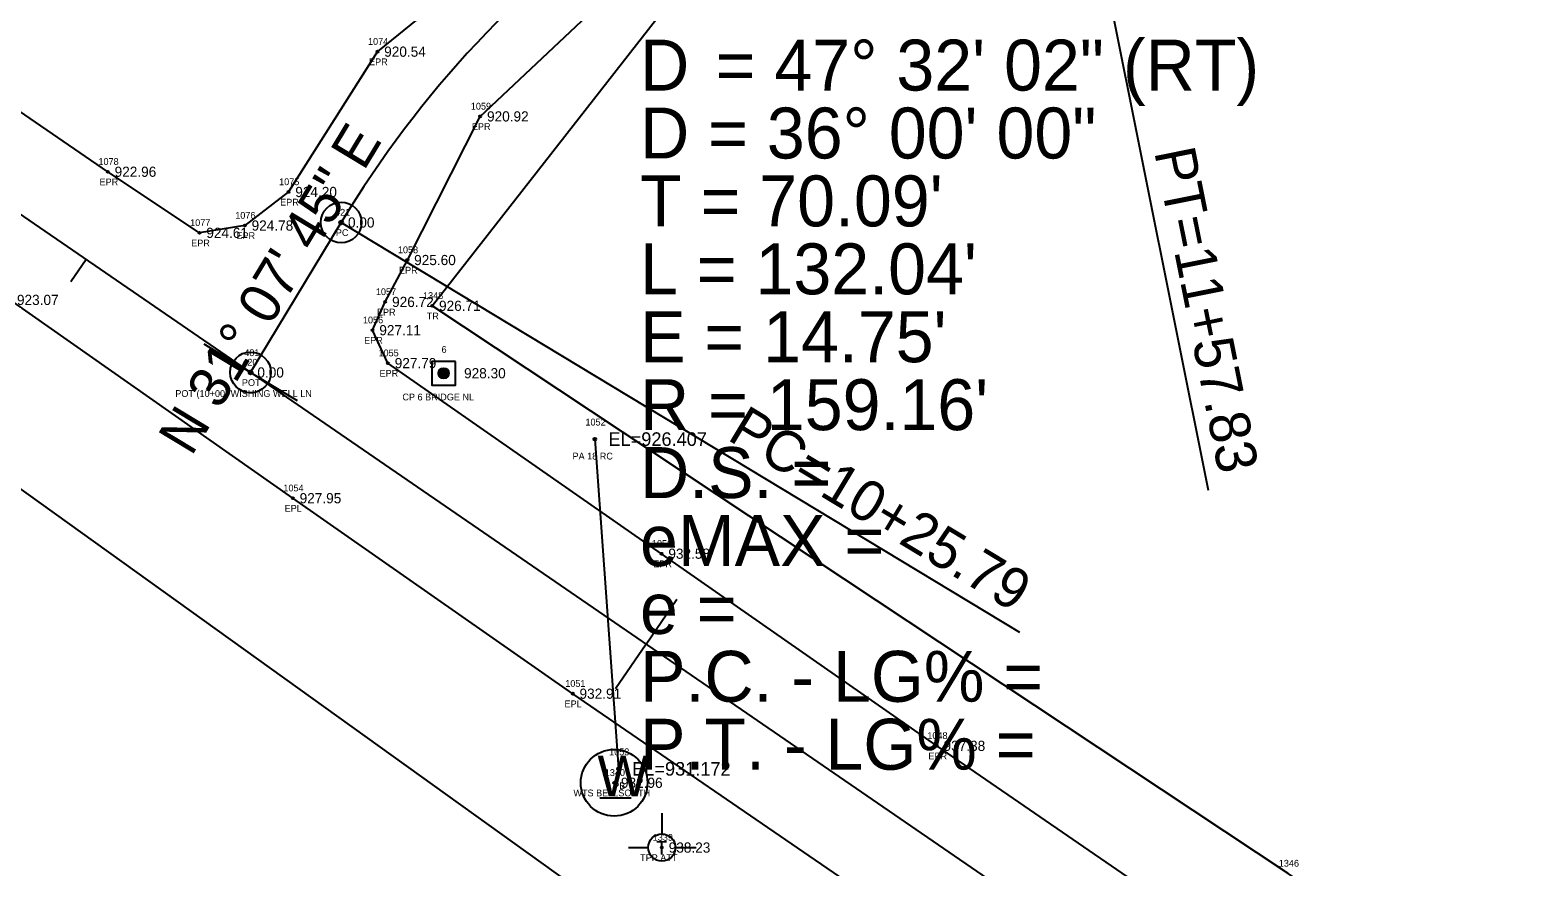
# Model space of a CAD drawing. Extents: x 1448136 to 1453623, y 1125056 to 1128842.
# Drawn here: x 1451908.2 to 1452130.2, y 1126840.7 to 1126963.9 of the extents above; entities that cross this region are included whole.
import ezdxf

# ---------------------------------------------------------------- set-up
doc = ezdxf.new("R2010")
doc.units = 0
for name, color, linetype in [('RD_EX_DR_Pipe', 7, 'Continuous'), ('RD_EX_DR_Pipe_txCode', 7, 'Continuous'), ('RD_EX_Road', 7, 'Continuous'), ('RD_EX_Road_txCode', 7, 'Continuous'), ('RD_EX_TX_Road_ELEV', 7, 'Continuous'), ('RD_EX_TX_UT_ELEV', 7, 'Continuous'), ('RD_EX_TX_VEG_ELEV', 7, 'Continuous'), ('RD_EX_UT', 7, 'Continuous'), ('RD_EX_UT_txCode', 7, 'Continuous'), ('RD_EX_VEG', 7, 'Continuous'), ('RD_EX_VEG_txCode', 7, 'Continuous'), ('RD_HC_Cl', 7, 'Continuous'), ('RD_HC_Data', 7, 'Continuous'), ('RD_HC_Data_Tic', 7, 'Continuous'), ('RD_HC_Survey', 7, 'Continuous'), ('RD_HC_Survey_ELEV', 7, 'Continuous'), ('RD_HC_Survey_txCode', 7, 'Continuous'), ('RD_HC_txCode', 7, 'Continuous'), ('RD_SMD_Locator', 7, 'Continuous'), ('RD_TX_Pipe_ElevEX', 7, 'Continuous')]:
    doc.layers.add(name, color=color, linetype=linetype)

msp = doc.modelspace()

# ---------------------------------------------------------------- linework, layer by layer
at = {"layer": 'RD_EX_DR_Pipe'}
msp.add_line((1451991.35, 1126903.68), (1451994.84, 1126855.13), dxfattribs=at)
at = {"layer": 'RD_EX_Road'}
for points in [[(1452149.01, 1127038.49), (1452106.48, 1127027.85), (1452082.46, 1127021.08), (1452045.59, 1127011.82), (1452002.97, 1126996.13), (1451959.33, 1126960.73), (1451946.24, 1126940.07), (1451939.81, 1126935.13), (1451933.14, 1126934.05), (1451919.64, 1126943.05), (1451878.71, 1126971.14)], [(1452328.31, 1126661.73), (1452287.09, 1126689.84), (1452246.03, 1126718.01), (1452205.32, 1126746.34), (1452164.06, 1126774.06), (1452123.37, 1126802.45), (1452082.65, 1126830.42), (1452041.69, 1126858.52), (1452001.17, 1126886.81), (1451960.88, 1126914.87), (1451958.61, 1126919.72), (1451960.49, 1126923.88), (1451963.74, 1126930.05), (1451974.47, 1126951.2), (1452008.52, 1126983.3), (1452048.25, 1126993.66), (1452104.12, 1127007.18), (1452152.31, 1127019.35)], [(1452315.07, 1126641.88), (1452274.28, 1126669.93), (1452232.61, 1126698.61), (1452191.82, 1126726.51), (1452151.06, 1126754.37), (1452110.47, 1126782.42), (1452069.09, 1126810.86), (1452028.21, 1126838.68), (1451988.09, 1126866.2), (1451946.88, 1126894.98), (1451905.26, 1126924.18)]]:
    msp.add_lwpolyline(points, dxfattribs=at)
at = {"layer": 'RD_EX_UT'}
for p, q in [((1451992.06, 1126850.87), (1451996.69, 1126850.87)), ((1452001.22, 1126848.61), (1452001.22, 1126845.54)), ((1451996.28, 1126843.55), (1451999.22, 1126843.55)), ((1452003.22, 1126843.55), (1452006.28, 1126843.55))]:
    msp.add_line(p, q, dxfattribs=at)
for centre, radius in [((1451994.19, 1126853.08), 4.91), ((1452001.22, 1126843.54), 2)]:
    msp.add_circle(centre, radius, dxfattribs=at)
at = {"layer": 'RD_EX_VEG'}
for points in [[(1452345.62, 1126685.22), (1452295.11, 1126702.27), (1452093.42, 1126839.73), (1451967.4, 1126923.31), (1452009.8, 1126977.57), (1452079.04, 1126994.05), (1452253.07, 1127023.53), (1452304.72, 1127031.75)], [(1452306.42, 1126630.12), (1452218.93, 1126679.89), (1452133.18, 1126724.88), (1452057.22, 1126789.69), (1452038.58, 1126804.57), (1451989.54, 1126836.98), (1451893.84, 1126905.64)]]:
    msp.add_lwpolyline(points, dxfattribs=at)
at = {"layer": 'RD_HC_Cl'}
for p, q in [((1452321.67, 1126651.91), (1451410.7, 1127277.38)), ((1451940.66, 1126913.5), (1451954, 1126935.58))]:
    msp.add_line(p, q, dxfattribs=at)
msp.add_arc((1452090.23, 1126853.3), 159.16, 101.3368, 148.8707, dxfattribs=at)
at = {"layer": 'RD_HC_Data'}
for p, q in [((1452058.95, 1127009.35), (1452081.65, 1126896.14)), ((1451954, 1126935.58), (1452053.88, 1126875.26))]:
    msp.add_line(p, q, dxfattribs=at)
for centre, radius in [((1451954, 1126935.58), 3), ((1451954, 1126935.58), 0.282), ((1451940.66, 1126913.5), 3), ((1451940.66, 1126913.5), 3), ((1451940.66, 1126913.5), 0.282), ((1451940.66, 1126913.5), 0.282)]:
    msp.add_circle(centre, radius, dxfattribs=at)
at = {"layer": 'RD_HC_Data_Tic'}
for p, q in [((1451916.47, 1126930.12), (1451914.21, 1126926.82)), ((1451940.66, 1126913.5), (1451933.81, 1126917.64)), ((1451940.66, 1126913.5), (1451947.51, 1126909.37)), ((1451998.91, 1126873.51), (1452003.44, 1126880.11)), ((1451998.91, 1126873.51), (1451994.38, 1126866.92))]:
    msp.add_line(p, q, dxfattribs=at)
at = {"layer": 'RD_HC_Survey'}
for p, q in [((1451968.34, 1126913.2), (1451968.34, 1126913.56)), ((1451968.36, 1126913.12), (1451968.36, 1126913.64)), ((1451968.39, 1126913.06), (1451968.39, 1126913.7)), ((1451968.41, 1126913.01), (1451968.41, 1126913.75)), ((1451968.44, 1126912.97), (1451968.44, 1126913.79)), ((1451968.46, 1126912.93), (1451968.46, 1126913.83)), ((1451968.49, 1126912.9), (1451968.49, 1126913.86)), ((1451968.51, 1126912.87), (1451968.51, 1126913.89)), ((1451968.54, 1126912.84), (1451968.54, 1126913.92)), ((1451968.56, 1126912.82), (1451968.56, 1126913.94)), ((1451968.58, 1126912.79), (1451968.58, 1126913.96)), ((1451968.61, 1126912.77), (1451968.61, 1126913.98)), ((1451968.63, 1126912.76), (1451968.63, 1126914)), ((1451968.66, 1126912.74), (1451968.66, 1126914.02)), ((1451968.68, 1126912.72), (1451968.68, 1126914.04)), ((1451968.71, 1126912.71), (1451968.71, 1126914.05)), ((1451968.73, 1126912.7), (1451968.73, 1126914.06)), ((1451968.76, 1126912.68), (1451968.76, 1126914.08)), ((1451968.78, 1126912.67), (1451968.78, 1126914.09)), ((1451968.81, 1126912.66), (1451968.81, 1126914.1)), ((1451968.83, 1126912.65), (1451968.83, 1126914.11)), ((1451968.86, 1126912.64), (1451968.86, 1126914.11)), ((1451968.88, 1126912.64), (1451968.88, 1126914.12)), ((1451968.91, 1126912.63), (1451968.91, 1126914.13)), ((1451968.93, 1126912.63), (1451968.93, 1126914.13)), ((1451968.96, 1126912.62), (1451968.96, 1126914.14)), ((1451968.98, 1126912.62), (1451968.98, 1126914.14)), ((1451969.01, 1126912.61), (1451969.01, 1126914.14)), ((1451969.03, 1126912.61), (1451969.03, 1126914.15)), ((1451969.05, 1126912.61), (1451969.05, 1126914.15)), ((1451969.08, 1126912.61), (1451969.08, 1126914.15)), ((1451969.1, 1126912.61), (1451969.1, 1126914.15)), ((1451969.13, 1126912.61), (1451969.13, 1126914.15)), ((1451969.15, 1126912.61), (1451969.15, 1126914.15)), ((1451969.18, 1126912.62), (1451969.18, 1126914.14)), ((1451969.2, 1126912.62), (1451969.2, 1126914.14)), ((1451969.23, 1126912.62), (1451969.23, 1126914.14)), ((1451969.25, 1126912.63), (1451969.25, 1126914.13)), ((1451969.28, 1126912.63), (1451969.28, 1126914.12)), ((1451969.3, 1126912.64), (1451969.3, 1126914.12)), ((1451969.33, 1126912.65), (1451969.33, 1126914.11)), ((1451969.35, 1126912.66), (1451969.35, 1126914.1)), ((1451969.38, 1126912.67), (1451969.38, 1126914.09)), ((1451969.4, 1126912.68), (1451969.4, 1126914.08)), ((1451969.43, 1126912.69), (1451969.43, 1126914.07)), ((1451969.45, 1126912.7), (1451969.45, 1126914.06)), ((1451969.48, 1126912.72), (1451969.48, 1126914.04)), ((1451969.5, 1126912.73), (1451969.5, 1126914.03)), ((1451969.53, 1126912.75), (1451969.53, 1126914.01)), ((1451969.55, 1126912.77), (1451969.55, 1126913.99)), ((1451969.57, 1126912.79), (1451969.57, 1126913.97)), ((1451969.6, 1126912.81), (1451969.6, 1126913.95)), ((1451969.62, 1126912.83), (1451969.62, 1126913.93)), ((1451969.65, 1126912.85), (1451969.65, 1126913.9)), ((1451969.67, 1126912.88), (1451969.67, 1126913.88)), ((1451969.7, 1126912.91), (1451969.7, 1126913.84)), ((1451969.72, 1126912.95), (1451969.72, 1126913.81)), ((1451969.75, 1126912.99), (1451969.75, 1126913.77)), ((1451969.77, 1126913.03), (1451969.77, 1126913.73)), ((1451969.8, 1126913.09), (1451969.8, 1126913.67)), ((1451969.82, 1126913.16), (1451969.82, 1126913.6)), ((1451969.85, 1126913.27), (1451969.85, 1126913.49))]:
    msp.add_line(p, q, dxfattribs=at)
msp.add_lwpolyline([(1451970.84, 1126915.13), (1451967.34, 1126915.13), (1451967.34, 1126911.63), (1451970.84, 1126911.63)], close=True, dxfattribs=at)
msp.add_circle((1451969.09, 1126913.38), 0.769, dxfattribs=at)
at = {"layer": 'RD_SMD_Locator'}
for centre, radius in [((1451959.33, 1126960.73), 0.15), ((1451974.47, 1126951.2), 0.15), ((1451919.64, 1126943.05), 0.15), ((1451946.24, 1126940.07), 0.15), ((1451954, 1126935.58), 0.15), ((1451933.14, 1126934.05), 0.15), ((1451939.81, 1126935.13), 0.15), ((1451963.74, 1126930.05), 0.15), ((1451960.49, 1126923.88), 0.15), ((1451967.4, 1126923.31), 0.15), ((1451958.61, 1126919.72), 0.15), ((1451940.66, 1126913.5), 0.15), ((1451940.66, 1126913.5), 0.15), ((1451960.88, 1126914.87), 0.15), ((1451969.09, 1126913.38), 0.15), ((1451991.35, 1126903.68), 0.2), ((1451946.88, 1126894.98), 0.15), ((1452001.17, 1126886.81), 0.15), ((1451988.09, 1126866.2), 0.15), ((1452041.69, 1126858.52), 0.15), ((1451994.84, 1126855.13), 0.2), ((1451994.19, 1126853.08), 0.15), ((1452001.22, 1126843.54), 0.15)]:
    msp.add_circle(centre, radius, dxfattribs=at)

# ---------------------------------------------------------------- texts
at = {"layer": 'RD_EX_DR_Pipe_txCode'}
for s, p in [('1052', (1451989.96, 1126905.68)), ('PA 18 RC', (1451988.06, 1126900.68)), ('1053', (1451993.45, 1126857.13)), ('PB', (1451994.06, 1126852.13))]:
    msp.add_text(s, height=1, dxfattribs=at).set_placement(p)
at = {"layer": 'RD_EX_Road_txCode'}
for s, p in [('1074', (1451957.95, 1126961.73)), ('EPR', (1451958.1, 1126958.73)), ('1059', (1451973.09, 1126952.2)), ('EPR', (1451973.24, 1126949.2)), ('1078', (1451918.26, 1126944.05)), ('EPR', (1451918.42, 1126941.05)), ('1075', (1451944.86, 1126941.07)), ('EPR', (1451945.01, 1126938.07)), ('1077', (1451931.76, 1126935.05)), ('1076', (1451938.4, 1126936.13)), ('EPR', (1451938.58, 1126933.13)), ('EPR', (1451931.92, 1126932.05)), ('1058', (1451962.35, 1126931.05)), ('EPR', (1451962.51, 1126928.05)), ('1057', (1451959.11, 1126924.88)), ('EPR', (1451959.26, 1126921.88)), ('1056', (1451957.2, 1126920.72)), ('EPR', (1451957.38, 1126917.72)), ('1055', (1451959.49, 1126915.87)), ('EPR', (1451959.65, 1126912.87)), ('1054', (1451945.49, 1126895.98)), ('EPL', (1451945.67, 1126892.98)), ('1050', (1451999.75, 1126887.81)), ('EPR', (1451999.94, 1126884.81)), ('1051', (1451986.99, 1126867.2)), ('EPL', (1451986.89, 1126864.2)), ('1048', (1452040.3, 1126859.52)), ('EPR', (1452040.46, 1126856.52))]:
    msp.add_text(s, height=1, dxfattribs=at).set_placement(p)
at = {"layer": 'RD_EX_TX_Road_ELEV'}
for s, p in [('920.54', (1451960.33, 1126959.98)), ('920.92', (1451975.47, 1126950.45)), ('922.96', (1451920.64, 1126942.3)), ('924.20', (1451947.24, 1126939.32)), ('924.78', (1451940.81, 1126934.38)), ('924.61', (1451934.14, 1126933.3)), ('925.60', (1451964.74, 1126929.3)), ('923.07', (1451906.26, 1126923.43)), ('926.72', (1451961.49, 1126923.13)), ('927.11', (1451959.61, 1126918.97)), ('927.79', (1451961.88, 1126914.12)), ('927.95', (1451947.88, 1126894.23)), ('932.58', (1452002.17, 1126886.06)), ('932.91', (1451989.09, 1126865.45)), ('937.38', (1452042.69, 1126857.77))]:
    msp.add_text(s, height=1.5, dxfattribs=at).set_placement(p)
at = {"layer": 'RD_EX_TX_UT_ELEV'}
for s, p in [('932.96', (1451995.19, 1126852.33)), ('938.23', (1452002.22, 1126842.79))]:
    msp.add_text(s, height=1.5, dxfattribs=at).set_placement(p)
at = {"layer": 'RD_EX_TX_VEG_ELEV'}
msp.add_text('926.71', height=1.5, dxfattribs=at).set_placement((1451968.4, 1126922.56))
at = {"layer": 'RD_EX_UT'}
for s, height, p in [('W', 6, (1451991.73, 1126851.08)), ('T', 2, (1452000.37, 1126842.49))]:
    msp.add_text(s, height=height, dxfattribs=at).set_placement(p)
at = {"layer": 'RD_EX_UT_txCode'}
for s, p in [('1340', (1451992.81, 1126854.08)), ('WTS BELLSOUTH', (1451988.19, 1126851.08)), ('1339', (1451999.87, 1126844.54)), ('TPP ATT', (1451998.01, 1126841.54))]:
    msp.add_text(s, height=1, dxfattribs=at).set_placement(p)
at = {"layer": 'RD_EX_VEG_txCode'}
for s, p in [('1348', (1451966.05, 1126924.31)), ('TR', (1451966.6, 1126921.31)), ('1346', (1452092.05, 1126840.73))]:
    msp.add_text(s, height=1, dxfattribs=at).set_placement(p)
at = {"layer": 'RD_HC_Data'}
for s, p in [('D', (1451998, 1126955)), ('    = 47%%d 32\' 02" (RT)', (1451998, 1126955)), ('D = 36%%d 00\' 00"', (1451998, 1126945)), ("T = 70.09'", (1451998, 1126935)), ("L = 132.04'", (1451998, 1126925)), ("E = 14.75'", (1451998, 1126915)), ("R = 159.16'", (1451998, 1126905)), ('D.S. = ', (1451998, 1126895)), ('eMAX = ', (1451998, 1126885)), ('e = ', (1451998, 1126875)), ('P.C. - LG% = ', (1451998, 1126865)), ('P.T. - LG% = ', (1451998, 1126855))]:
    msp.add_text(s, height=7.5, dxfattribs=at).set_placement(p)
for s, rotation, p in [('N 31%%d 07\' 45" E', 58.8707, (1451931.95, 1126901.02)), ('PT=11+57.83', 281.3368, (1452073.69, 1126946.01)), ('PC=10+25.79', 328.8707, (1452010.67, 1126903.69))]:
    msp.add_text(s, height=6, rotation=rotation, dxfattribs=at).set_placement(p)
at = {"layer": 'RD_HC_Survey_ELEV'}
for s, p in [('0.00', (1451955, 1126934.83)), ('0.00', (1451941.66, 1126912.75)), ('0.00', (1451941.66, 1126912.75)), ('928.30', (1451972.09, 1126912.63))]:
    msp.add_text(s, height=1.5, dxfattribs=at).set_placement(p)
at = {"layer": 'RD_HC_Survey_txCode'}
for s, p in [('6', (1451968.78, 1126916.38)), ('CP 6 BRIDGE NL', (1451963.01, 1126909.38))]:
    msp.add_text(s, height=1, dxfattribs=at).set_placement(p)
at = {"layer": 'RD_HC_txCode'}
for s, p in [('421', (1451953.1, 1126936.58)), ('PC', (1451953.22, 1126933.58)), ('420', (1451939.44, 1126914.5)), ('401', (1451939.73, 1126915.9)), ('POT', (1451939.38, 1126911.5)), ('POT (10+00) WISHING WELL LN', (1451929.58, 1126909.89))]:
    msp.add_text(s, height=1, dxfattribs=at).set_placement(p)
at = {"layer": 'RD_TX_Pipe_ElevEX'}
for s, p in [('EL=926.407', (1451993.35, 1126902.68)), ('EL=931.172', (1451996.84, 1126854.13))]:
    msp.add_text(s, height=2, dxfattribs=at).set_placement(p)

doc.saveas('drawing.dxf')
